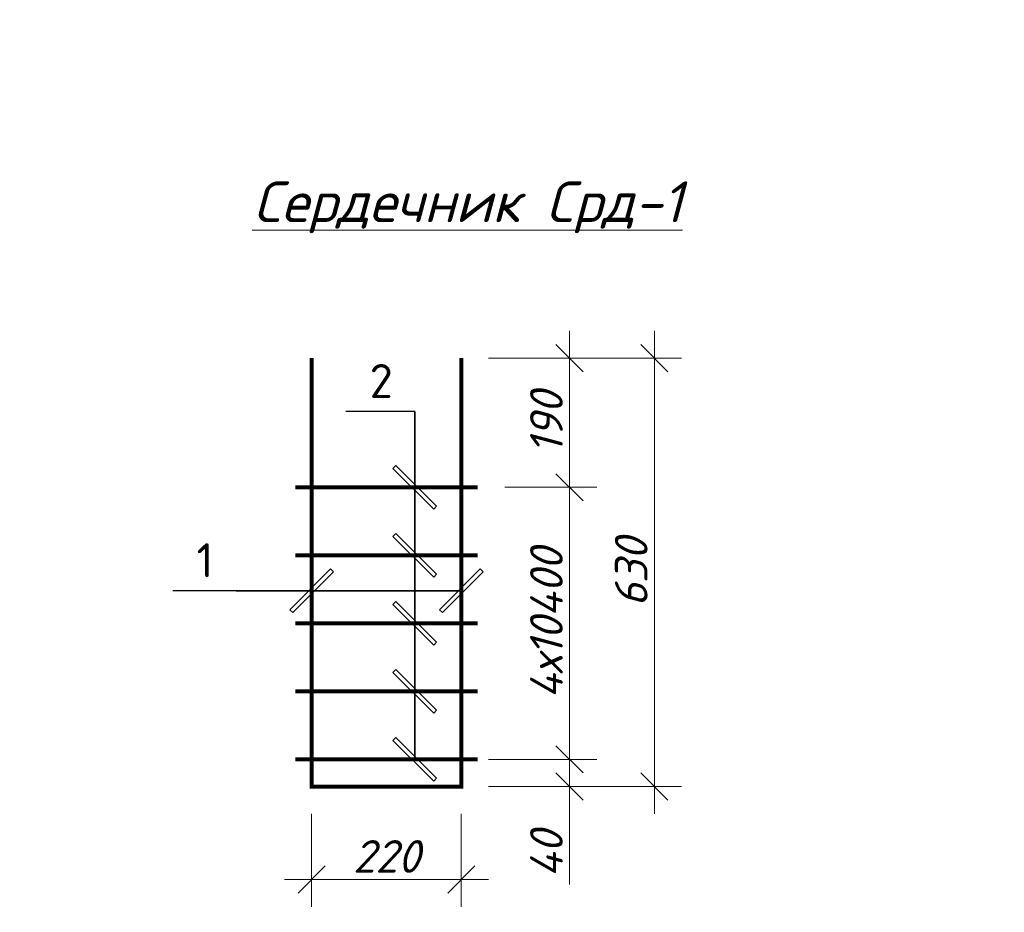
# Model space of a CAD drawing. Header units: millimetres. Extents: x 363306 to 7757304, y 1022887 to 1207196.
# Tile 295 of 656: x 1341467 to 1348704, y 1065334 to 1071896. Entities that reach past the tile are written whole.
import ezdxf

# ---------------------------------------------------------------- set-up
doc = ezdxf.new("R2010")
doc.units = ezdxf.units.MM
doc.layers.add('0 @ 100', color=7, linetype='Continuous')
doc.styles.add('iso', font='isocpeur.TTF')
doc.styles.get("Standard").update_dxf_attribs({"font": 'isocpeui.ttf'})
doc.styles.add('ГОСТ 2.304', font='isocpeui.ttf')
doc.dimstyles.new('Санжар', dxfattribs={"dimtxt": 240, "dimasz": 200, "dimexe": 200, "dimexo": 200, "dimgap": 50, "dimtad": 1, "dimdec": 0, "dimtxsty": 'Standard', "dimblk": 'OBLIQUE', "dimcen": 2.5, "dimdle": 200, "dimclrd": 152, "dimclre": 152, "dimclrt": 152, "dimadec": 0, "dimazin": 0, "dimtfac": 1, "dimtdec": 0, "dimtmove": 0, "dimatfit": 3, "dimldrblk": 'OBLIQUE', "dimfxl": 0, "dimlwd": 0, "dimlwe": 0, "dimarcsym": 0})

# ---------------------------------------------------------------- blocks, each defined once
blk = doc.blocks.new('_Oblique')
at = {"color": 0, "linetype": 'ByBlock', "lineweight": -2}
blk.add_line((-0.5, -0.5), (0.5, 0.5), dxfattribs=at)
blk = doc.blocks.new('*D1228')
at = {"lineweight": 0, "transparency": 16777216}
for p, q in [((1345508.7, 1066058.2), (1345508.7, 1066658.2)), ((1344913.2, 1066458.2), (1345708.7, 1066458.2)), ((1344913.2, 1066258.2), (1345708.7, 1066258.2)), ((1345508.7, 1065538.4), (1345508.7, 1066258.2))]:
    blk.add_line(p, q, dxfattribs=at)
at = {"layer": 'Defpoints', "color": 0, "lineweight": 25, "transparency": 16777216}
for p in [(1344713.2, 1066458.2), (1345508.7, 1066458.2), (1344713.2, 1066258.2)]:
    blk.add_point(p, dxfattribs=at)
at = {"lineweight": 0, "transparency": 16777216, "xscale": 200, "yscale": 200, "zscale": 200}
for p, rotation in [((1345508.7, 1066458.2), 90), ((1345508.7, 1066258.2), 270)]:
    blk.add_blockref('_Oblique', p, dxfattribs=dict(at, rotation=rotation))
at = {"lineweight": 30, "transparency": 16777216, "insert": (1345338.7, 1065762.2), "char_height": 240, "attachment_point": 5, "rotation": 90, "bg_fill": 3, "box_fill_scale": 1.1, "bg_fill_color": 256, "bg_fill_true_color": 13158600, "bg_fill_transparency": 0}
blk.add_mtext('40', dxfattribs=at)
blk = doc.blocks.new('*D1229')
at = {"lineweight": 0, "transparency": 16777216}
for p, q in [((1345508.7, 1066258.2), (1345508.7, 1068658.2)), ((1345033.2, 1068458.2), (1345708.7, 1068458.2)), ((1344913.2, 1066458.2), (1345708.7, 1066458.2))]:
    blk.add_line(p, q, dxfattribs=at)
at = {"layer": 'Defpoints', "color": 0, "lineweight": 25, "transparency": 16777216}
for p in [(1344833.2, 1068458.2, 30), (1345508.7, 1068458.2), (1344713.2, 1066458.2, 30)]:
    blk.add_point(p, dxfattribs=at)
at = {"lineweight": 0, "transparency": 16777216, "xscale": 200, "yscale": 200, "zscale": 200}
for p, rotation in [((1345508.7, 1068458.2), 90), ((1345508.7, 1066458.2), 270)]:
    blk.add_blockref('_Oblique', p, dxfattribs=dict(at, rotation=rotation))
at = {"lineweight": 30, "transparency": 16777216, "insert": (1345338.7, 1067458.2), "char_height": 240, "attachment_point": 5, "rotation": 90, "bg_fill": 3, "box_fill_scale": 1.1, "bg_fill_color": 256, "bg_fill_true_color": 13158600, "bg_fill_transparency": 0}
blk.add_mtext('4х10400', dxfattribs=at)
blk = doc.blocks.new('*D1230')
at = {"lineweight": 0, "transparency": 16777216}
for p, q in [((1345508.7, 1068258.2), (1345508.7, 1069608.2)), ((1344913.2, 1069408.2), (1345708.7, 1069408.2)), ((1345033.2, 1068458.2), (1345708.7, 1068458.2))]:
    blk.add_line(p, q, dxfattribs=at)
at = {"layer": 'Defpoints', "color": 0, "lineweight": 25, "transparency": 16777216}
for p in [(1344713.2, 1069408.2), (1345508.7, 1069408.2), (1344833.2, 1068458.2, 30)]:
    blk.add_point(p, dxfattribs=at)
at = {"lineweight": 0, "transparency": 16777216, "xscale": 200, "yscale": 200, "zscale": 200}
for p, rotation in [((1345508.7, 1069408.2), 90), ((1345508.7, 1068458.2), 270)]:
    blk.add_blockref('_Oblique', p, dxfattribs=dict(at, rotation=rotation))
at = {"lineweight": 30, "transparency": 16777216, "insert": (1345338.7, 1068933.2), "char_height": 240, "attachment_point": 5, "rotation": 90, "bg_fill": 3, "box_fill_scale": 1.1, "bg_fill_color": 256, "bg_fill_true_color": 13158600, "bg_fill_transparency": 0}
blk.add_mtext('190', dxfattribs=at)
blk = doc.blocks.new('*D1231')
at = {"lineweight": 0, "transparency": 16777216}
for p, q in [((1343613.2, 1066058.2), (1343613.2, 1065374.7)), ((1344713.2, 1066058.2), (1344713.2, 1065374.7)), ((1344913.2, 1065574.7), (1343413.2, 1065574.7))]:
    blk.add_line(p, q, dxfattribs=at)
at = {"layer": 'Defpoints', "color": 0, "lineweight": 25, "transparency": 16777216}
for p in [(1343613.2, 1066258.2), (1344713.2, 1066258.2), (1343613.2, 1065574.7)]:
    blk.add_point(p, dxfattribs=at)
at = {"lineweight": 0, "transparency": 16777216, "xscale": 200, "yscale": 200, "zscale": 200, "rotation": 180}
blk.add_blockref('_Oblique', (1343613.2, 1065574.7), dxfattribs=at)
at = {"lineweight": 0, "transparency": 16777216, "xscale": 200, "yscale": 200, "zscale": 200}
blk.add_blockref('_Oblique', (1344713.2, 1065574.7), dxfattribs=at)
at = {"lineweight": 30, "transparency": 16777216, "insert": (1344163.2, 1065744.7), "char_height": 240, "attachment_point": 5, "bg_fill": 3, "box_fill_scale": 1.1, "bg_fill_color": 256, "bg_fill_true_color": 13158600, "bg_fill_transparency": 0}
blk.add_mtext('220', dxfattribs=at)
blk = doc.blocks.new('*D1081')
at = {"lineweight": 0, "transparency": 16777216}
for p, q in [((1346132.2, 1066058.2), (1346132.2, 1069608.2)), ((1344913.2, 1069408.2), (1346332.2, 1069408.2)), ((1344913.2, 1066258.2), (1346332.2, 1066258.2))]:
    blk.add_line(p, q, dxfattribs=at)
at = {"layer": 'Defpoints', "color": 0, "lineweight": 25, "transparency": 16777216}
for p in [(1344713.2, 1069408.2), (1346132.2, 1069408.2), (1344713.2, 1066258.2)]:
    blk.add_point(p, dxfattribs=at)
at = {"lineweight": 0, "transparency": 16777216, "xscale": 200, "yscale": 200, "zscale": 200}
for p, rotation in [((1346132.2, 1069408.2), 90), ((1346132.2, 1066258.2), 270)]:
    blk.add_blockref('_Oblique', p, dxfattribs=dict(at, rotation=rotation))
at = {"lineweight": 30, "transparency": 16777216, "insert": (1345962.2, 1067833.2), "char_height": 240, "attachment_point": 5, "rotation": 90, "bg_fill": 3, "box_fill_scale": 1.1, "bg_fill_color": 256, "bg_fill_true_color": 13158600, "bg_fill_transparency": 0}
blk.add_mtext('630', dxfattribs=at)

msp = doc.modelspace()

# ---------------------------------------------------------------- linework, layer by layer
at = {"lineweight": 25, "ltscale": 100}
for p, q in [((1344231.96, 1068618.842), (1344210.747, 1068597.629)), ((1344231.96, 1068618.842), (1344210.747, 1068597.629)), ((1344210.747, 1068597.629), (1344510.747, 1068297.629)), ((1344210.747, 1068597.629), (1344510.747, 1068297.629)), ((1344531.96, 1068318.842), (1344231.96, 1068618.842)), ((1344531.96, 1068318.842), (1344231.96, 1068618.842)), ((1344510.747, 1068297.629), (1344531.96, 1068318.842)), ((1344510.747, 1068297.629), (1344531.96, 1068318.842)), ((1344231.96, 1068118.842), (1344210.747, 1068097.629)), ((1344231.96, 1068118.842), (1344210.747, 1068097.629)), ((1344210.747, 1068097.629), (1344510.747, 1067797.629)), ((1344210.747, 1068097.629), (1344510.747, 1067797.629)), ((1344531.96, 1067818.842), (1344231.96, 1068118.842)), ((1344531.96, 1067818.842), (1344231.96, 1068118.842)), ((1343752.551, 1067857.971), (1343452.551, 1067557.971)), ((1343752.551, 1067857.971), (1343452.551, 1067557.971)), ((1343473.764, 1067536.757), (1343773.764, 1067836.758)), ((1343473.764, 1067536.757), (1343773.764, 1067836.758)), ((1343773.764, 1067836.758), (1343752.551, 1067857.971)), ((1343773.764, 1067836.758), (1343752.551, 1067857.971)), ((1344510.747, 1067797.629), (1344531.96, 1067818.842)), ((1344510.747, 1067797.629), (1344531.96, 1067818.842)), ((1344231.96, 1067618.842), (1344210.747, 1067597.629)), ((1344231.96, 1067618.842), (1344210.747, 1067597.629)), ((1344531.96, 1067318.842), (1344231.96, 1067618.842)), ((1344531.96, 1067318.842), (1344231.96, 1067618.842)), ((1343452.551, 1067557.971), (1343473.764, 1067536.757)), ((1343452.551, 1067557.971), (1343473.764, 1067536.757)), ((1344210.747, 1067597.629), (1344510.747, 1067297.629)), ((1344210.747, 1067597.629), (1344510.747, 1067297.629)), ((1344552.551, 1067557.971), (1344573.764, 1067536.758)), ((1344552.551, 1067557.971), (1344573.764, 1067536.758)), ((1344510.747, 1067297.629), (1344531.96, 1067318.842)), ((1344510.747, 1067297.629), (1344531.96, 1067318.842)), ((1344231.96, 1067118.842), (1344210.747, 1067097.629)), ((1344231.96, 1067118.842), (1344210.747, 1067097.629)), ((1344531.96, 1066818.842), (1344231.96, 1067118.842)), ((1344531.96, 1066818.842), (1344231.96, 1067118.842)), ((1344210.747, 1067097.629), (1344510.747, 1066797.629)), ((1344210.747, 1067097.629), (1344510.747, 1066797.629)), ((1344510.747, 1066797.629), (1344531.96, 1066818.842)), ((1344510.747, 1066797.629), (1344531.96, 1066818.842)), ((1344231.96, 1066618.842), (1344210.747, 1066597.629)), ((1344231.96, 1066618.842), (1344210.747, 1066597.629)), ((1344531.96, 1066318.842), (1344231.96, 1066618.842)), ((1344531.96, 1066318.842), (1344231.96, 1066618.842)), ((1344210.747, 1066597.629), (1344510.747, 1066297.629)), ((1344210.747, 1066597.629), (1344510.747, 1066297.629)), ((1344510.747, 1066297.629), (1344531.96, 1066318.842)), ((1344510.747, 1066297.629), (1344531.96, 1066318.842))]:
    msp.add_line(p, q, dxfattribs=at)
at = {"color": 219, "lineweight": 0, "true_color": 0x642165, "const_width": 30}
msp.add_lwpolyline([(1343613.157, 1069408.235), (1343613.157, 1066258.235), (1344713.157, 1066258.235), (1344713.157, 1069408.235)], dxfattribs=at)
at = {"lineweight": 25, "ltscale": 100}
for points in [[(1344371.353, 1069014.798), (1343864.156, 1069014.798)], [(1344371.353, 1068458.235), (1344371.353, 1069014.798)], [(1344371.353, 1067958.235), (1344371.353, 1069014.798)], [(1344371.353, 1067458.235), (1344371.353, 1069014.798)], [(1344371.353, 1066958.235), (1344371.353, 1069014.798)], [(1344371.353, 1066458.235), (1344371.353, 1069014.798)], [(1344371.353, 1069014.798), (1344371.353, 1066458.235)], [(1343058.713, 1067697.364), (1342592.046, 1067697.364)], [(1343613.157, 1067697.364), (1343058.713, 1067697.364)]]:
    msp.add_lwpolyline(points, dxfattribs=at)
at = {"color": 116, "lineweight": 0, "true_color": 0x136734, "const_width": 30, "elevation": 30}
for points in [[(1343493.157, 1068458.235), (1344833.157, 1068458.235)], [(1343493.157, 1067958.235), (1344833.157, 1067958.235)], [(1343493.157, 1067458.235), (1344833.157, 1067458.235)], [(1343493.157, 1066958.235), (1344833.157, 1066958.235)], [(1343493.157, 1066458.235), (1344833.157, 1066458.235)]]:
    msp.add_lwpolyline(points, dxfattribs=at)

# ---------------------------------------------------------------- texts
at = {"color": 244, "lineweight": 0, "true_color": 0x991b1e, "insert": (1343175.55, 1070708.021), "char_height": 300, "width": 5732.70572, "attachment_point": 1}
msp.add_mtext('{\\LCердечник Срд-1}', dxfattribs=at)
at = {"lineweight": 25, "ltscale": 100, "char_height": 250, "attachment_point": 1}
for s, insert, width in [('\\fISOCPEUR|b0|i0|c0|p34;\\W1.0000000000;\\T1.0000000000;\\o\\l2', (1344039.156, 1069364.798), 275), ('\\fISOCPEUR|b0|i0|c0|p34;\\W1.0000000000;\\T1.0000000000;\\o\\l1', (1342767.046, 1068047.364), 225)]:
    msp.add_mtext(s, dxfattribs=dict(at, insert=insert, width=width))
at = {"lineweight": 9, "char_height": 300, "width": 5098.88054, "attachment_point": 1, "style": 'iso'}
for insert in [(1225906.271, 1069347.902), (1135366.415, 1069084.434), (1270366.415, 1069084.434)]:
    msp.add_mtext('\\pi342.876;{\\LГоризонтальная} \\P\\pi840.831;сетка ГС-2', dxfattribs=dict(at, insert=insert))
at = {"layer": '0 @ 100', "color": 7, "insert": (761996.908, 1075986.433), "char_height": 318.940213, "width": 19697.5359, "attachment_point": 4, "style": 'ГОСТ 2.304'}
msp.add_mtext('\\pi5457.36288;{\\fISOCPEUR|b1|i1|c204|p34;Характеристика участка строительства:\\P\\pi0;\\P}Расчетная зимняя температура воздух 15 °С.\\PСкоростной напор ветра   - 38кг/м2.\\PВес снегового покрова    - 50кг/м2.\\PКлассификация зданий по функциональной пожарной опасности - Ф 4.1 \\PКоэффициент надежности по назначению - 0.95\\P\\P^IПроектом разработано подъёмник для мало мобильных граждан населения грузоподъемностью 250 кг. скоростью 0,25 см/с. Двери шахт подъёмника противопожарные с пределом огнестойкости El 30. Подъёмники оборудованы кабинами габаритами 1500х1500 мм, ширина дверей кабины обеспечивает проезд инвалидной коляски. Для экстренных случаев подъёмник оснащен дополнительным аккумулятором и механическим спуском для безопасного спуска пассажира в нулевую отметку. Так же в дверях подъёмника установлены замки датчики которые открываются с ключевыми картами, чтобы открыть двери подъёмника.\\P^IС внешней и внутренней стороны наружных стен предусмотрено обшивка из аквапанелей толщиной 12,5мм с утеплением из минераловатной ваты на кварцевой основе, А =0,040 Вт/мС, толщиной 100мм. (по теплотехническому расчету). Наружная отделка из органическое стекло.\\P^IПодрядчик обязан предоставить заказчику сертификаты соответствия и пожарной безопасности на фасадную систему и все применяемые в данной системе материалы и изделия.\\PКонструкции, изделия и материалы применены по действующим стандартам, ТУ, сертификатам. На путях эвакуации используются отделочные материалы, соответствующие требованиям п. 5.25 ШНК 2.01.02-04.\\PОтделка стен с внутренней стороны окраска водоэмульсионными красками светлых тонов. Во внутренней и наружной отделке использованы современные отделочные материалы используемые на территории Республики Узбекистан.\\P^IКрыша - скатная из металлических профилированных листов с полимерными покрытиями с обеих сторон толщ.0,55мм по металлическим конструкциям.\\P^IПо периметру наружных стен устраивается бетонная отмостка. Бетон кл.В 7,5 шириной 1000 мм, толщиной 50 мм по гравийному основанию толщиной 100 мм -150 мм.\\P^IВсе строительно-монтажные работы вести согласно указаний соответствующих строительных норм и проекта производства работ (П.П.Р.) на основании ШНК 3.01.01 - 03 и КМК 3.01.02 - 00.', dxfattribs=at)

# ---------------------------------------------------------------- next in the draw order: dimensions: what is measured, and where the dimension line sits
at = {"color": 18, "lineweight": 30, "true_color": 0x000000}
dim = msp.add_linear_dim(base=(1345508.66, 1066458.235), p1=(1344713.157, 1066258.235), p2=(1344713.157, 1066458.235), angle=90, dimstyle='Санжар', override={"dimlfac": 0.2, "dimclrd": 256, "dimclre": 256, "dimclrt": 256, "dimtmove": 1, "dimfxl": 0.18, "dimtfill": 1, "dimarcsym": 2}, dxfattribs=at)
dim.commit()
dim.dimension.update_dxf_attribs({"geometry": '*D1228', "text_midpoint": (1345332.746, 1065762.228), "dimtype": 160})

# ---------------------------------------------------------------- next in the draw order: dimensions: what is measured, and where the dimension line sits
dim = msp.add_linear_dim(base=(1345508.66, 1068458.235), p1=(1344713.157, 1066458.235, 30), p2=(1344833.157, 1068458.235, 30), angle=90, text='4х10400', dimstyle='Санжар', override={"dimlfac": 0.2, "dimclrd": 256, "dimclre": 256, "dimclrt": 256, "dimfxl": 0.18, "dimtfill": 1, "dimarcsym": 2}, dxfattribs=at)
dim.commit()
dim.dimension.update_dxf_attribs({"geometry": '*D1229', "text_midpoint": (1345338.66, 1067458.235)})

# ---------------------------------------------------------------- next in the draw order: dimensions: what is measured, and where the dimension line sits
dim = msp.add_linear_dim(base=(1345508.66, 1069408.235), p1=(1344833.157, 1068458.235, 30), p2=(1344713.157, 1069408.235), angle=90, dimstyle='Санжар', override={"dimlfac": 0.2, "dimclrd": 256, "dimclre": 256, "dimclrt": 256, "dimfxl": 0.18, "dimtfill": 1, "dimarcsym": 2}, dxfattribs=at)
dim.commit()
dim.dimension.update_dxf_attribs({"geometry": '*D1230', "text_midpoint": (1345338.66, 1068933.235)})
dim = msp.add_linear_dim(base=(1343613.157, 1065574.733), p1=(1344713.157, 1066258.235), p2=(1343613.157, 1066258.235), dimstyle='Санжар', override={"dimlfac": 0.2, "dimclrd": 256, "dimclre": 256, "dimclrt": 256, "dimfxl": 0.18, "dimtfill": 1, "dimarcsym": 2}, dxfattribs=at)
dim.commit()
dim.dimension.update_dxf_attribs({"geometry": '*D1231', "text_midpoint": (1344163.157, 1065744.733)})

# ---------------------------------------------------------------- next in the draw order: dimensions: what is measured, and where the dimension line sits
dim = msp.add_linear_dim(base=(1346132.196, 1069408.235), p1=(1344713.157, 1066258.235), p2=(1344713.157, 1069408.235), angle=90, dimstyle='Санжар', override={"dimlfac": 0.2, "dimclrd": 256, "dimclre": 256, "dimclrt": 256, "dimfxl": 0.18, "dimtfill": 1, "dimarcsym": 2}, dxfattribs=at)
dim.commit()
dim.dimension.update_dxf_attribs({"geometry": '*D1081', "text_midpoint": (1345962.196, 1067833.235)})

# ---------------------------------------------------------------- next in the draw order: linework, layer by layer
at = {"lineweight": 25, "ltscale": 100}
for p, q in [((1344852.551, 1067857.971), (1344552.551, 1067557.971)), ((1344852.551, 1067857.971), (1344552.551, 1067557.971)), ((1344573.764, 1067536.758), (1344873.764, 1067836.758)), ((1344573.764, 1067536.758), (1344873.764, 1067836.758)), ((1344873.764, 1067836.758), (1344852.551, 1067857.971)), ((1344873.764, 1067836.758), (1344852.551, 1067857.971))]:
    msp.add_line(p, q, dxfattribs=at)
for points in [[(1344713.157, 1067697.364), (1343058.713, 1067697.364)], [(1343058.713, 1067697.364), (1344713.157, 1067697.364)]]:
    msp.add_lwpolyline(points, dxfattribs=at)

doc.saveas('drawing.dxf')
